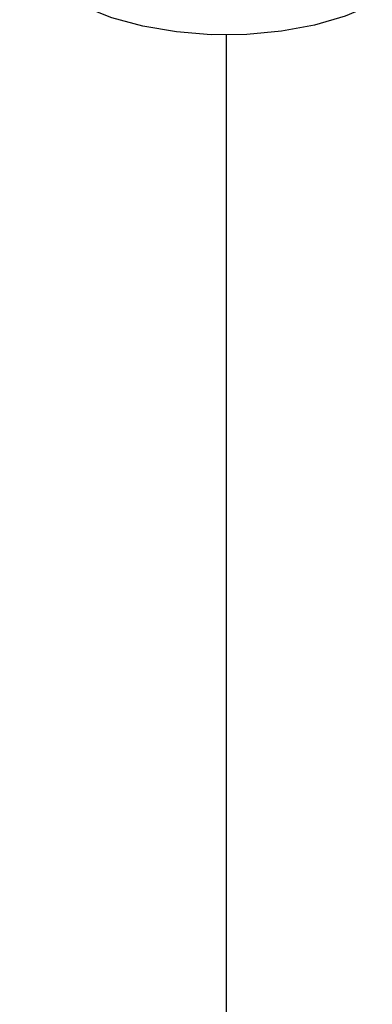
# Paper-space layout '005_EXP_CORICANT_PE_DRAWING_3_1' of a CAD drawing. Header units: millimetres. Extents: x 6 to 413, y 7 to 290.
# Tile 287 of 362: x 185.87 to 186.223, y 265.39 to 266.376. Entities that reach past the tile are written whole.
import ezdxf

# ---------------------------------------------------------------- set-up
doc = ezdxf.new("R2010")
doc.units = ezdxf.units.MM
doc.header["$LTSCALE"] = 23.1
doc.linetypes.add('DASHED', pattern=[0.2, 0.1, -0.1])
doc.layers.add('000_OFFSET-LINES', color=7, linetype='CONTINUOUS')
doc.layers.add('124100000694A_M3X4P5_C_NI_BL36', color=7, linetype='CONTINUOUS')

# ---------------------------------------------------------------- blocks, each defined once
blk = doc.blocks.new('124100000694A_M3X4P5_C_NI_BL36', base_point=(186.07615, 266.86603))
at = {"layer": '124100000694A_M3X4P5_C_NI_BL36', "color": 7, "linetype": 'Continuous'}
blk.add_lwpolyline([(186.22252, 266.39049), (186.19542, 266.37908), (186.16482, 266.37015), (186.13162, 266.36396), (186.0968, 266.36069), (186.06137, 266.36044), (186.02637, 266.36321), (185.99284, 266.36893), (185.96174, 266.37742), (185.934, 266.38844), (185.91042, 266.40166), (185.8917, 266.4167), (185.87838, 266.43312), (185.87085, 266.45043), (185.86958, 266.46033)], dxfattribs=at)

psp = doc.layouts.new('005_EXP_CORICANT_PE_DRAWING_3_1')

# ---------------------------------------------------------------- linework, layer by layer
at = {"layer": '000_OFFSET-LINES', "color": 4, "linetype": 'DASHED'}
psp.add_line((186.07615, 266.36054), (186.07615, 253.56327), dxfattribs=at)

# ---------------------------------------------------------------- block references
at = {"layer": '124100000694A_M3X4P5_C_NI_BL36'}
psp.add_blockref('124100000694A_M3X4P5_C_NI_BL36', (186.07615, 266.86603), dxfattribs=at)

doc.saveas('drawing.dxf')
